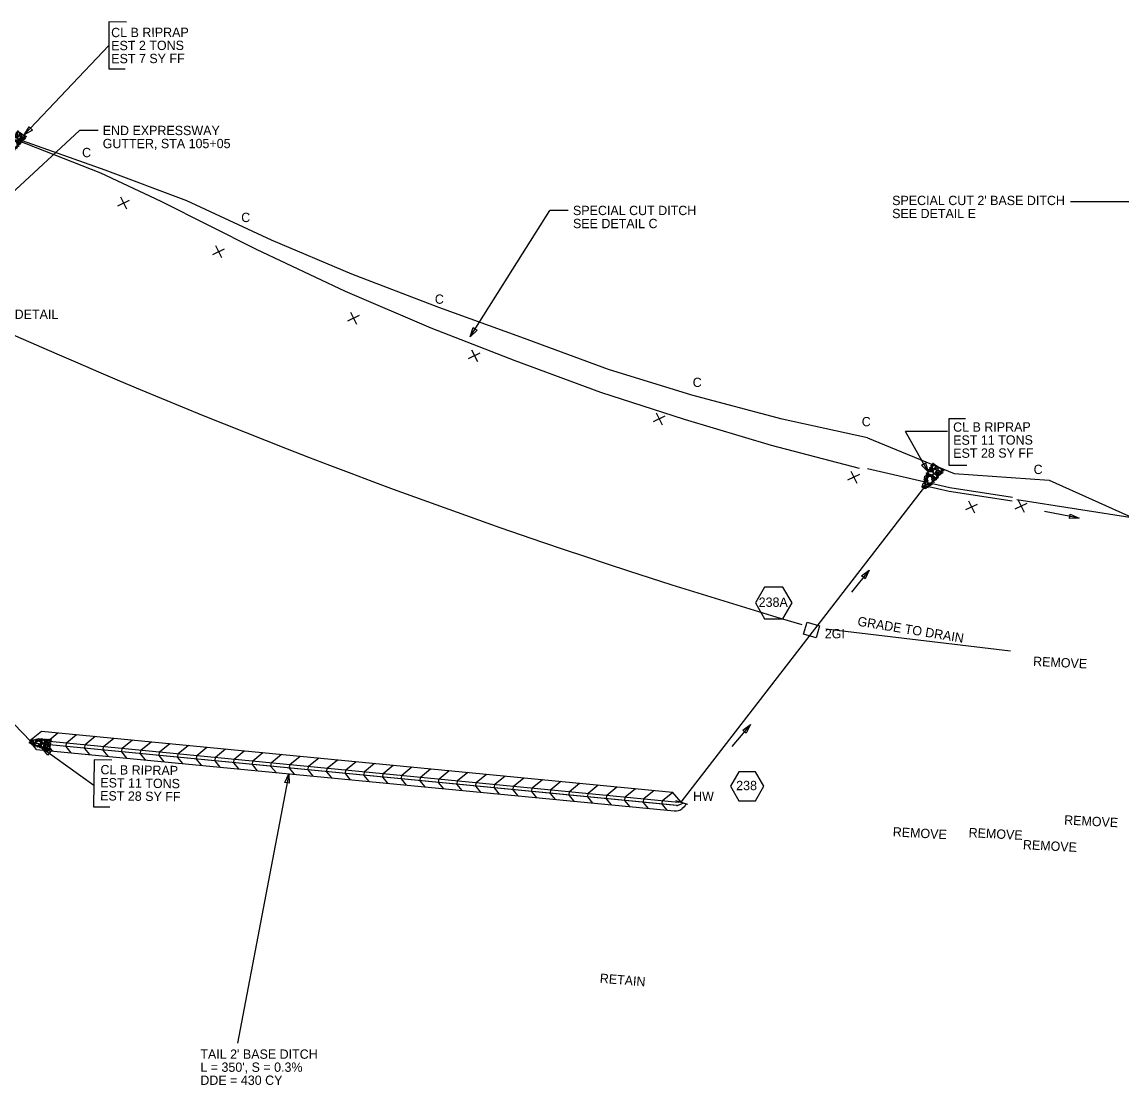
# Model space of a CAD drawing. Extents: x 2384780 to 2405432, y 547869 to 573706.
# Drawn here: x 2398462 to 2399052, y 552307 to 552877 of the extents above; entities that cross this region are included whole.
import ezdxf

# ---------------------------------------------------------------- set-up
doc = ezdxf.new("R2010")
doc.units = 0
for name, color, linetype in [('Old_Level_1', 7, 'Continuous'), ('Old_Level_18', 7, 'Continuous'), ('Old_Level_19', 7, 'Continuous'), ('Old_Level_5', 7, 'Continuous'), ('Old_Level_63', 7, 'Continuous'), ('Old_Level_9', 7, 'Continuous'), ('Prop Drainage Box Number Symbol CELL', 7, 'Continuous')]:
    doc.layers.add(name, color=color, linetype=linetype)

# ---------------------------------------------------------------- blocks, each defined once
blk = doc.blocks.new('SPOT')
at = {"layer": 'Old_Level_1'}
for p, q in [((-5.48625, 4.61225), (5.48625, -4.61175)), ((-4.608, -5.326), (4.609, 5.325))]:
    blk.add_line(p, q, dxfattribs=at)
blk = doc.blocks.new('RIPRAP')
at = {"layer": 'Old_Level_1'}
for points in [[(-0.002, -0.00625), (-0.00625, -0.00775), (-0.016, -0.0125), (-0.02, -0.00675), (-0.02, -0.003), (-0.008, 0.00275), (-0.002, -0.00025), (-0.002, -0.00625)], [(0.01825, -0.00325), (0.01375, -0.005), (0.00325, -0.00975), (0.00025, -0.00375), (0, 0), (0.01125, 0.005), (0.018, 0.00275), (0.01825, -0.00325)], [(-0.0485, -0.08525), (-0.0425, -0.0835), (-0.03275, -0.0825), (-0.0305, -0.08925), (-0.03175, -0.0945), (-0.0445, -0.09325), (-0.049, -0.089), (-0.0485, -0.08525)], [(-0.046, -0.1025), (-0.04025, -0.098), (-0.02675, -0.09375), (-0.02, -0.09975), (-0.02, -0.10575), (-0.03625, -0.11225), (-0.044, -0.1085), (-0.046, -0.1025)], [(-0.03675, -0.07275), (-0.04075, -0.06825), (-0.04325, -0.0585), (-0.0395, -0.054), (-0.035, -0.054), (-0.031, -0.0665), (-0.033, -0.0705), (-0.03675, -0.07275)], [(-0.0305, -0.05975), (-0.035, -0.05625), (-0.0375, -0.0465), (-0.033, -0.042), (-0.02925, -0.042), (-0.02475, -0.05375), (-0.02675, -0.05825), (-0.0305, -0.05975)], [(-0.00025, -0.11525), (-0.0145, -0.10575), (-0.0355, -0.078), (-0.0255, -0.056), (-0.00975, -0.051), (0.01725, -0.08475), (0.01525, -0.10425), (0.002, -0.11775)], [(-0.0345, -0.0215), (-0.0265, -0.01775), (-0.007, -0.01125), (0.00375, -0.02075), (0.003, -0.0315), (-0.02075, -0.03775), (-0.03225, -0.032), (-0.0345, -0.024)], [(-0.0275, -0.0395), (-0.023, -0.03925), (-0.014, -0.039), (-0.0115, -0.045), (-0.0115, -0.04875), (-0.0235, -0.049), (-0.0295, -0.04475), (-0.0275, -0.0395)], [(-0.0095, -0.039), (0.00025, -0.0365), (0.0205, -0.036), (0.02775, -0.0495), (0.024, -0.05775), (-0.00075, -0.05675), (-0.009, -0.0485), (-0.0095, -0.039)], [(0.009, -0.07425), (0.0045, -0.07075), (0.00225, -0.061), (0.00625, -0.05625), (0.01, -0.057), (0.01425, -0.06825), (0.01275, -0.072), (0.009, -0.07425)], [(0.012, -0.0355), (0.00825, -0.0295), (0.0035, -0.01775), (0.01025, -0.00925), (0.01825, -0.009), (0.0225, -0.027), (0.01875, -0.033), (0.012, -0.0355)], [(0.01975, -0.07925), (0.01525, -0.07475), (0.01375, -0.06525), (0.01725, -0.0605), (0.02175, -0.0605), (0.02575, -0.07325), (0.0235, -0.077), (0.01975, -0.07925)], [(0.02025, -0.07975), (0.02825, -0.07725), (0.04025, -0.077), (0.045, -0.08725), (0.042, -0.0935), (0.02475, -0.092), (0.02025, -0.0855), (0.02025, -0.07975)], [(0.03125, -0.0765), (0.0265, -0.073), (0.02425, -0.06325), (0.0285, -0.0585), (0.03225, -0.05925), (0.03625, -0.0705), (0.035, -0.07425), (0.03125, -0.0765)], [(-0.06725, -0.1915), (-0.06125, -0.18975), (-0.0515, -0.18875), (-0.04925, -0.1955), (-0.0505, -0.20075), (-0.06325, -0.1995), (-0.06775, -0.19525), (-0.06725, -0.1915)], [(-0.061, -0.17925), (-0.055, -0.17725), (-0.04525, -0.17625), (-0.043, -0.183), (-0.04425, -0.18825), (-0.057, -0.187), (-0.0615, -0.18275), (-0.061, -0.17925)], [(-0.04975, -0.14825), (-0.05425, -0.14475), (-0.05675, -0.135), (-0.05225, -0.1305), (-0.0485, -0.1305), (-0.04375, -0.14225), (-0.046, -0.14675), (-0.04975, -0.14825)], [(-0.04975, -0.17575), (-0.05375, -0.1705), (-0.05675, -0.16075), (-0.05225, -0.157), (-0.04875, -0.157), (-0.04375, -0.169), (-0.046, -0.1735), (-0.04975, -0.17575)], [(-0.046, -0.12775), (-0.0505, -0.12425), (-0.053, -0.1145), (-0.0485, -0.11), (-0.04475, -0.11), (-0.04, -0.12175), (-0.04225, -0.12625), (-0.046, -0.12775)], [(-0.032, -0.15425), (-0.03625, -0.15575), (-0.046, -0.158), (-0.0505, -0.15375), (-0.05075, -0.15075), (-0.041, -0.146), (-0.035, -0.14825), (-0.03275, -0.152)], [(-0.04275, -0.12825), (-0.03225, -0.126), (-0.012, -0.1275), (-0.00575, -0.1395), (-0.009, -0.15), (-0.033, -0.1485), (-0.04375, -0.13875), (-0.04275, -0.12825)], [(-0.0355, -0.17625), (-0.037, -0.1725), (-0.04125, -0.16275), (-0.03525, -0.158), (-0.0315, -0.158), (-0.02675, -0.17075), (-0.031, -0.174), (-0.0355, -0.17625)], [(-0.023, -0.1195), (-0.02725, -0.12175), (-0.037, -0.126), (-0.041, -0.1195), (-0.041, -0.11625), (-0.029, -0.1115), (-0.02525, -0.1135), (-0.023, -0.1195)], [(-0.012, -0.187), (-0.01875, -0.19075), (-0.033, -0.1935), (-0.039, -0.1875), (-0.039, -0.1815), (-0.02275, -0.17675), (-0.01525, -0.17875), (-0.012, -0.187)], [(-0.0215, -0.16975), (-0.02625, -0.1655), (-0.0285, -0.15575), (-0.024, -0.15125), (-0.02025, -0.15175), (-0.01625, -0.163), (-0.01775, -0.1675), (-0.0215, -0.16975)], [(-0.01575, -0.1245), (-0.02025, -0.12125), (-0.022, -0.11125), (-0.0185, -0.10675), (-0.014, -0.10675), (-0.00975, -0.1185), (-0.012, -0.123), (-0.01575, -0.1245)], [(0.00075, -0.15075), (0.0045, -0.15875), (0.011, -0.179), (0.0015, -0.18875), (-0.009, -0.189), (-0.01475, -0.16525), (-0.012, -0.153), (-0.0015, -0.1515)], [(-0.00575, -0.118), (0.00025, -0.1155), (0.0085, -0.1175), (0.0125, -0.12425), (0.01025, -0.128), (-0.00175, -0.12825), (-0.00575, -0.12175), (-0.00575, -0.118)], [(0.04, -0.14075), (0.03075, -0.14625), (0.009, -0.15575), (-0.004, -0.14175), (-0.00425, -0.132), (0.024, -0.123), (0.03825, -0.1285), (0.0425, -0.1405)], [(0.00625, -0.2035), (0.00175, -0.19975), (-0.001, -0.19), (0.0035, -0.1855), (0.00725, -0.1855), (0.012, -0.1975), (0.01, -0.202), (0.00625, -0.2035)], [(0.01625, -0.174), (0.0125, -0.17075), (0.009, -0.16), (0.0135, -0.1555), (0.01725, -0.15625), (0.022, -0.168), (0.02075, -0.17175), (0.01625, -0.174)], [(0.026, -0.18075), (0.03225, -0.18875), (0.03875, -0.20825), (0.02925, -0.219), (0.01875, -0.21675), (0.012, -0.193), (0.01575, -0.184), (0.026, -0.17925)], [(0.0225, -0.12), (0.0185, -0.11625), (0.01675, -0.10675), (0.0205, -0.102), (0.025, -0.102), (0.0285, -0.114), (0.02625, -0.11775), (0.0225, -0.12)], [(0.0205, -0.15575), (0.0265, -0.15325), (0.03475, -0.15525), (0.03875, -0.162), (0.0365, -0.16575), (0.0245, -0.166), (0.0205, -0.1595), (0.0205, -0.15575)], [(0.04925, -0.17425), (0.044, -0.17875), (0.03525, -0.1805), (0.02975, -0.177), (0.0295, -0.171), (0.0415, -0.16925), (0.0475, -0.1705), (0.04925, -0.17425)], [(0.048, -0.1195), (0.04425, -0.12325), (0.036, -0.12575), (0.03, -0.122), (0.02975, -0.1155), (0.04175, -0.11375), (0.04775, -0.11575), (0.048, -0.1195)], [(0.03775, -0.114), (0.03325, -0.11025), (0.031, -0.1005), (0.035, -0.096), (0.03875, -0.09675), (0.043, -0.10775), (0.0415, -0.1115), (0.03775, -0.114)], [(0.0335, -0.189), (0.0395, -0.18675), (0.04775, -0.18875), (0.0515, -0.1955), (0.04925, -0.19925), (0.03725, -0.1995), (0.0335, -0.19275), (0.0335, -0.189)], [(0.043, -0.162), (0.03825, -0.1585), (0.036, -0.14875), (0.04, -0.144), (0.04375, -0.14475), (0.048, -0.15575), (0.04675, -0.1595), (0.043, -0.162)], [(-0.064, -0.2115), (-0.058, -0.20975), (-0.04825, -0.20875), (-0.046, -0.2155), (-0.04725, -0.22075), (-0.06, -0.2195), (-0.0645, -0.21525), (-0.064, -0.2115)], [(-0.05075, -0.19675), (-0.0405, -0.195), (-0.021, -0.194), (-0.01375, -0.208), (-0.018, -0.21775), (-0.042, -0.21675), (-0.0505, -0.20725), (-0.05075, -0.19675)], [(-0.0115, -0.204), (-0.00425, -0.2025), (0.0085, -0.20225), (0.01275, -0.21275), (0.01125, -0.2185), (-0.0075, -0.21675), (-0.01225, -0.21075), (-0.0115, -0.204)], [(0.04325, -0.22375), (0.0385, -0.22025), (0.03625, -0.2105), (0.0405, -0.20575), (0.04425, -0.2065), (0.0485, -0.2175), (0.047, -0.22125), (0.04325, -0.22375)]]:
    blk.add_lwpolyline(points, dxfattribs=at)
blk = doc.blocks.new('IN')
at = {"layer": 'Old_Level_9'}
blk.add_lwpolyline([(-0.07025, 0.067), (0.07025, 0.067), (0.07025, -0.067), (-0.07025, -0.067)], close=True, dxfattribs=at)

msp = doc.modelspace()

# ---------------------------------------------------------------- linework, layer by layer
at = {"layer": 'Old_Level_1'}
for p, q in [((2398462.7, 552816.42), (2398508.13, 552864.44)), ((2398815.12, 552458.44), (2398946.4, 552628.37)), ((2398995.06, 552620.81), (2399059.13, 552610.8)), ((2398387.64, 552572.02), (2398466.18, 552491.22)), ((2398991.79, 552539.41), (2398892.64, 552551.28)), ((2398472.12, 552487.61), (2398500.09, 552467.61)), ((2398811.99, 552459.39), (2398818.4, 552457.44))]:
    msp.add_line(p, q, dxfattribs=at)
for points in [[(2398517.57, 552876.97), (2398508.14, 552876.98), (2398508.12, 552851.9), (2398516.96, 552851.9)], [(2398968.25, 552639.14), (2398958.81, 552639.13), (2398958.8, 552664.21), (2398967.64, 552664.22)], [(2398509.75, 552480.99), (2398500.31, 552481.14), (2398499.89, 552456.07), (2398508.74, 552455.92)]]:
    msp.add_lwpolyline(points, dxfattribs=at)
for points in [[(2398467.18, 552818.97), (2398462.7, 552816.42), (2398465.46, 552820.78)], [(2398475.42, 552483.66), (2398472.12, 552487.61), (2398476.9, 552485.68)]]:
    msp.add_lwpolyline(points, close=True, dxfattribs=at)
at = {"layer": 'Old_Level_18'}
for p, q in [((2398472, 552496.62), (2398810.52, 552463.9)), ((2398467.05, 552492.07), (2398813.74, 552458.57)), ((2398812.55, 552456.68), (2398465.19, 552490.24)), ((2398469.31, 552486.83), (2398811.37, 552453.78)), ((2398815.12, 552458.44), (2398810.52, 552463.9)), ((2398813.54, 552456.84), (2398816.44, 552458.11)), ((2398813.74, 552458.57), (2398814.29, 552458.81)), ((2398816.99, 552456.09), (2398815.68, 552455.05)), ((2398816.99, 552456.09), (2398817.73, 552457.7))]:
    msp.add_line(p, q, dxfattribs=at)
for points in [[(2398458.52, 552813.8), (2398503.69, 552796.08), (2398536.1, 552780.88), (2398587.11, 552755.12), (2398634.85, 552732.61), (2398680.82, 552712.91), (2398725.84, 552695.33), (2398771.88, 552678.45), (2398816.68, 552663.87), (2398863.36, 552649.93), (2398910.6, 552637.69)], [(2398914.98, 552637.49), (2398959.15, 552627.35), (2398992.88, 552622.13)], [(2398946.31, 552628.25), (2398958.77, 552625.39), (2398992.66, 552620.15)], [(2398469.31, 552486.83), (2398466.5, 552490.24), (2398466.5, 552490.24), (2398466.5, 552490.24), (2398466.7, 552492.24), (2398472, 552496.62)], [(2398477.88, 552486), (2398475.18, 552489.28), (2398475.18, 552489.28), (2398475.18, 552489.28), (2398475.37, 552491.28), (2398480.82, 552495.76)], [(2398487.87, 552485.04), (2398485.17, 552488.31), (2398485.17, 552488.31), (2398485.17, 552488.31), (2398485.36, 552490.31), (2398490.81, 552494.8)], [(2398497.86, 552484.07), (2398495.16, 552487.35), (2398495.16, 552487.35), (2398495.16, 552487.35), (2398495.36, 552489.35), (2398500.8, 552493.83)], [(2398507.85, 552483.11), (2398505.16, 552486.38), (2398505.16, 552486.38), (2398505.16, 552486.38), (2398505.35, 552488.38), (2398510.8, 552492.87)], [(2398517.85, 552482.14), (2398515.15, 552485.41), (2398515.15, 552485.41), (2398515.15, 552485.41), (2398515.34, 552487.42), (2398520.79, 552491.9)], [(2398527.84, 552481.17), (2398525.14, 552484.45), (2398525.14, 552484.45), (2398525.14, 552484.45), (2398525.33, 552486.45), (2398530.78, 552490.94)], [(2398812.87, 552456.65), (2398465.19, 552490.24)], [(2398537.83, 552480.21), (2398535.13, 552483.48), (2398535.13, 552483.48), (2398535.13, 552483.48), (2398535.33, 552485.48), (2398540.77, 552489.97)], [(2398547.82, 552479.24), (2398545.13, 552482.52), (2398545.13, 552482.52), (2398545.13, 552482.52), (2398545.32, 552484.52), (2398550.77, 552489.01)], [(2398557.82, 552478.28), (2398555.12, 552481.55), (2398555.12, 552481.55), (2398555.12, 552481.55), (2398555.31, 552483.55), (2398560.76, 552488.04)], [(2398567.81, 552477.31), (2398565.11, 552480.59), (2398565.11, 552480.59), (2398565.11, 552480.59), (2398565.31, 552482.59), (2398570.75, 552487.07)], [(2398577.8, 552476.35), (2398575.1, 552479.62), (2398575.1, 552479.62), (2398575.1, 552479.62), (2398575.3, 552481.62), (2398580.74, 552486.11)], [(2398587.8, 552475.38), (2398585.1, 552478.66), (2398585.1, 552478.66), (2398585.1, 552478.66), (2398585.29, 552480.66), (2398590.74, 552485.14)], [(2398597.79, 552474.42), (2398595.09, 552477.69), (2398595.09, 552477.69), (2398595.09, 552477.69), (2398595.28, 552479.69), (2398600.73, 552484.18)], [(2398607.78, 552473.45), (2398605.08, 552476.72), (2398605.08, 552476.72), (2398605.08, 552476.72), (2398605.28, 552478.72), (2398610.72, 552483.21)], [(2398617.77, 552472.48), (2398615.08, 552475.76), (2398615.08, 552475.76), (2398615.08, 552475.76), (2398615.27, 552477.76), (2398620.72, 552482.25)], [(2398627.77, 552471.52), (2398625.07, 552474.79), (2398625.07, 552474.79), (2398625.07, 552474.79), (2398625.26, 552476.79), (2398630.71, 552481.28)], [(2398637.76, 552470.55), (2398635.06, 552473.83), (2398635.06, 552473.83), (2398635.06, 552473.83), (2398635.25, 552475.83), (2398640.7, 552480.31)], [(2398647.75, 552469.59), (2398645.05, 552472.86), (2398645.05, 552472.86), (2398645.05, 552472.86), (2398645.25, 552474.86), (2398650.69, 552479.35)], [(2398657.74, 552468.62), (2398655.05, 552471.9), (2398655.05, 552471.9), (2398655.05, 552471.9), (2398655.24, 552473.9), (2398660.69, 552478.38)], [(2398667.74, 552467.66), (2398665.04, 552470.93), (2398665.04, 552470.93), (2398665.04, 552470.93), (2398665.23, 552472.93), (2398670.68, 552477.42)], [(2398677.73, 552466.69), (2398675.03, 552469.96), (2398675.03, 552469.96), (2398675.03, 552469.96), (2398675.23, 552471.97), (2398680.67, 552476.45)], [(2398687.72, 552465.72), (2398685.02, 552469), (2398685.02, 552469), (2398685.02, 552469), (2398685.22, 552471), (2398690.66, 552475.49)], [(2398697.71, 552464.76), (2398695.02, 552468.03), (2398695.02, 552468.03), (2398695.02, 552468.03), (2398695.21, 552470.03), (2398700.66, 552474.52)], [(2398707.71, 552463.79), (2398705.01, 552467.07), (2398705.01, 552467.07), (2398705.01, 552467.07), (2398705.2, 552469.07), (2398710.65, 552473.56)], [(2398717.7, 552462.83), (2398715, 552466.1), (2398715, 552466.1), (2398715, 552466.1), (2398715.2, 552468.1), (2398720.64, 552472.59)], [(2398727.69, 552461.86), (2398725, 552465.14), (2398725, 552465.14), (2398725, 552465.14), (2398725.19, 552467.14), (2398730.64, 552471.62)], [(2398737.69, 552460.9), (2398734.99, 552464.17), (2398734.99, 552464.17), (2398734.99, 552464.17), (2398735.18, 552466.17), (2398740.63, 552470.66)], [(2398747.68, 552459.93), (2398744.98, 552463.21), (2398744.98, 552463.21), (2398744.98, 552463.21), (2398745.17, 552465.21), (2398750.62, 552469.69)], [(2398757.67, 552458.96), (2398754.97, 552462.24), (2398754.97, 552462.24), (2398754.97, 552462.24), (2398755.17, 552464.24), (2398760.61, 552468.73)], [(2398767.66, 552458), (2398764.97, 552461.27), (2398764.97, 552461.27), (2398764.97, 552461.27), (2398765.16, 552463.28), (2398770.61, 552467.76)], [(2398777.66, 552457.03), (2398774.96, 552460.31), (2398774.96, 552460.31), (2398774.96, 552460.31), (2398775.15, 552462.31), (2398780.6, 552466.8)], [(2398787.65, 552456.07), (2398784.95, 552459.34), (2398784.95, 552459.34), (2398784.95, 552459.34), (2398785.14, 552461.34), (2398790.59, 552465.83)], [(2398797.64, 552455.1), (2398794.94, 552458.38), (2398794.94, 552458.38), (2398794.94, 552458.38), (2398795.14, 552460.38), (2398800.58, 552464.86)], [(2398807.63, 552454.14), (2398804.94, 552457.41), (2398804.94, 552457.41), (2398804.94, 552457.41), (2398805.13, 552459.41), (2398810.58, 552463.9)]]:
    msp.add_lwpolyline(points, dxfattribs=at)
for centre, radius, start, end in [((2398812.74, 552458.67), 2, 264.48046, 293.69851), ((2398811.95, 552459.75), 6, 264.48047, 308.48543)]:
    msp.add_arc(centre, radius, start, end, dxfattribs=at)
at = {"layer": 'Old_Level_19'}
msp.add_arc((2399855.02, 555860.3), 3447.36, 240.64056, 253.5675, dxfattribs=at)
at = {"layer": 'Old_Level_5'}
for p, q in [((2398446.78, 552776.67), (2398492.34, 552818.8)), ((2398502.34, 552818.8), (2398492.34, 552818.8)), ((2399023.99, 552780.73), (2399063.2, 552780.73)), ((2398701.88, 552708.14), (2398744.57, 552775.89)), ((2398754.57, 552775.89), (2398744.57, 552775.89)), ((2398957.92, 552657.24), (2398935.44, 552657.27)), ((2398947.63, 552635.63), (2398935.44, 552657.27)), ((2399028.47, 552610.87), (2399010, 552614.34)), ((2398915.89, 552583.01), (2398906.46, 552571.11)), ((2398852.35, 552500.1), (2398842.25, 552488.42)), ((2398604.6, 552473.76), (2398577.18, 552329.2))]:
    msp.add_line(p, q, dxfattribs=at)
for points in [[(2398705.6, 552711.7), (2398701.88, 552708.14), (2398703.49, 552713.04)], [(2398946.19, 552640.58), (2398947.63, 552635.63), (2398944.03, 552639.32)], [(2399023.79, 552613.02), (2399028.47, 552610.87), (2399023.33, 552610.57)], [(2398911.81, 552579.87), (2398915.89, 552583.01), (2398913.77, 552578.32)], [(2398848.14, 552497.14), (2398852.35, 552500.1), (2398850.03, 552495.5)], [(2398602.44, 552469.08), (2398604.6, 552473.76), (2398604.89, 552468.61)]]:
    msp.add_lwpolyline(points, close=True, dxfattribs=at)
at = {"layer": 'Old_Level_63'}
for points in [[(2398915.01, 552653.86), (2398869.23, 552663.86), (2398820.84, 552676.74), (2398776.09, 552690.62), (2398729.16, 552707.87), (2398685.13, 552723.82), (2398638.45, 552741.75), (2398595.36, 552760.04), (2398549.99, 552781.12), (2398506.08, 552797.51), (2398458.77, 552814.34)], [(2398915.01, 552653.86), (2398961.53, 552634.81), (2399012.55, 552631.16), (2399058.62, 552610.52), (2399105.12, 552618.77), (2399145.6, 552593.31)]]:
    msp.add_lwpolyline(points, dxfattribs=at)
at = {"layer": 'Prop Drainage Box Number Symbol CELL'}
for points in [[(2398874.57, 552565.37), (2398869.64, 552573.89), (2398859.8, 552573.89), (2398854.88, 552565.37), (2398859.8, 552556.84), (2398869.64, 552556.84)], [(2398859.39, 552467.01), (2398854.92, 552474.76), (2398845.97, 552474.76), (2398841.49, 552467.01), (2398845.97, 552459.26), (2398854.92, 552459.26)]]:
    msp.add_lwpolyline(points, close=True, dxfattribs=at)

# ---------------------------------------------------------------- block references
at = {"layer": 'Old_Level_5'}
for name, p, xscale, yscale, rotation in [('RIPRAP', (2398455.34, 552807.95), 49.99999999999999, 49.999999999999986, 147.80211910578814), ('RIPRAP', (2398945.19, 552627.17), 62.50000000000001, 62.50000000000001, 147.1697420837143), ('IN', (2398885.03, 552550.82), 50, 50, -16.671759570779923), ('RIPRAP', (2398465.91, 552491.03), 49.99999999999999, 50.00000000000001, 82.39067894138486)]:
    msp.add_blockref(name, p, dxfattribs=dict(at, xscale=xscale, yscale=yscale, rotation=rotation))
at = {"layer": 'Old_Level_63', "xscale": 0.5, "yscale": 0.5, "rotation": -23.707700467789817}
for p in [(2398516.05, 552779.95), (2398567, 552753.84), (2398639.4, 552718.16), (2398704.18, 552698), (2398803.35, 552664.2), (2398907.68, 552632.9), (2398970.86, 552616.91), (2398997.47, 552617.29)]:
    msp.add_blockref('SPOT', p, dxfattribs=at)

# ---------------------------------------------------------------- texts
at = {"layer": 'Old_Level_1'}
for s, rotation, p in [('CL B RIPRAP', 0.20629, (2398509.38, 552868.84)), ('EST 2 TONS ', 0.20629, (2398509.4, 552861.84)), ('EST 7 SY FF', 0.20629, (2398509.43, 552854.84)), ('CL B RIPRAP', 0.20629, (2398960.97, 552657.18)), ('EST 11 TONS ', 0.20629, (2398960.99, 552650.18)), ('EST 28 SY FF', 0.20629, (2398961.02, 552643.18)), ('GRADE TO DRAIN', 350.78161, (2398909.4, 552553.18)), ('REMOVE', 357.25503, (2399003.76, 552531.61)), ('CL B RIPRAP', 359.28908, (2398503.61, 552473.47)), ('EST 11 TONS ', 359.28908, (2398503.52, 552466.47)), ('EST 28 SY FF', 359.28908, (2398503.44, 552459.47)), ('REMOVE', 357.04763, (2399020.41, 552446.52)), ('REMOVE', 357.04763, (2398928.48, 552440.13)), ('REMOVE', 357.04763, (2398969.17, 552439.75)), ('REMOVE', 357.04763, (2398998.29, 552433.29)), ('RETAIN', 355.46124, (2398771.3, 552361.62))]:
    msp.add_text(s, height=5, rotation=rotation, dxfattribs=at).set_placement(p)
at = {"layer": 'Old_Level_5'}
for s, p in [('END EXPRESSWAY', (2398504.84, 552816.3)), ('GUTTER, STA 105+05', (2398504.84, 552809.3)), ("SPECIAL CUT 2' BASE DITCH", (2398928.25, 552778.76)), ('SPECIAL CUT DITCH', (2398757.07, 552773.39)), ('SEE DETAIL E', (2398928.25, 552771.76)), ('SEE DETAIL C', (2398757.07, 552766.39)), ('SEE DETAIL', (2398442.37, 552717.71)), ('2GI', (2398892.12, 552546.37)), ('HW', (2398821.5, 552459.19)), ("TAIL 2' BASE DITCH", (2398557.2, 552320.85)), ("L = 350', S = 0.3%", (2398557.2, 552313.85)), ('DDE = 430 CY', (2398557.2, 552306.85))]:
    msp.add_text(s, height=5, dxfattribs=at).set_placement(p)
at = {"layer": 'Old_Level_63'}
for p in [(2398493.77, 552804.46), (2398579.12, 552769.66), (2398682.98, 552725.83), (2398821.28, 552681.18), (2398911.94, 552660.11), (2399004.13, 552634.49)]:
    msp.add_text('C', height=5, dxfattribs=at).set_placement(p)
at = {"layer": 'Prop Drainage Box Number Symbol CELL'}
for s, p in [('238A', (2398856.66, 552563.26)), ('238', (2398844.6, 552464.93))]:
    msp.add_text(s, height=5, dxfattribs=at).set_placement(p)

doc.saveas('drawing.dxf')
